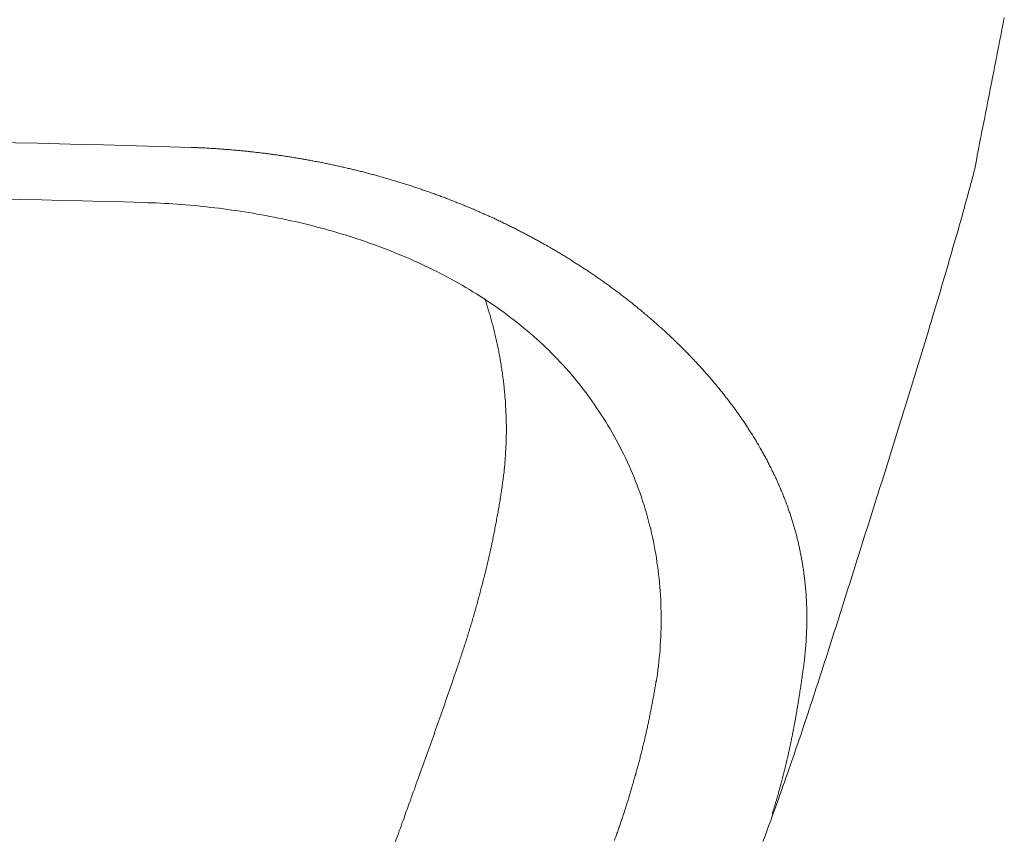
# Model space of a CAD drawing. Header units: millimetres. Extents: x -2274 to 12297, y -16157 to 26321.
# Tile 259 of 295: x -479.63 to -469.48, y -839.92 to -831.46. Entities that reach past the tile are written whole.
import ezdxf

# ---------------------------------------------------------------- set-up
doc = ezdxf.new("R2010")
doc.units = ezdxf.units.MM

msp = doc.modelspace()

# ---------------------------------------------------------------- linework, layer by layer
at = {"color": 253, "linetype": 'ByBlock', "lineweight": 13}
for points in [[(-477.863, -832.778, 0.007517), (-485.113, -832.669)], [(-469.816, -833.137, 0.024582), (-469.755, -832.858)], [(-478.352, -833.347, 0.00723), (-485.113, -833.249)]]:
    msp.add_lwpolyline(points, format="xyb", dxfattribs=at)
at = {"color": 253, "lineweight": 13}
for points in [[(-469.755, -832.858, 0), (-469.743, -832.796, 0), (-469.731, -832.735, 0), (-469.719, -832.673, 0), (-469.707, -832.611, 0), (-469.694, -832.549, 0), (-469.682, -832.488, 0), (-469.67, -832.426, 0), (-469.658, -832.364, 0), (-469.646, -832.303, 0), (-469.634, -832.241, 0), (-469.622, -832.179, 0), (-469.61, -832.117, 0), (-469.598, -832.056, 0), (-469.585, -831.994, 0), (-469.573, -831.932, 0), (-469.561, -831.871, 0), (-469.549, -831.809, 0), (-469.537, -831.747, 0), (-469.525, -831.685, 0), (-469.513, -831.624, 0), (-469.501, -831.562, 0), (-469.489, -831.5, 0), (-469.477, -831.439, 0)], [(-477.864, -832.778, 0), (-477.851, -832.778, 0), (-477.839, -832.779, 0), (-477.827, -832.779, 0), (-477.815, -832.78, 0), (-477.803, -832.78, 0), (-477.791, -832.781, 0), (-477.779, -832.781, 0), (-477.767, -832.782, 0), (-477.755, -832.782, 0), (-477.743, -832.783, 0), (-477.731, -832.784, 0), (-477.719, -832.784, 0), (-477.707, -832.785, 0), (-477.695, -832.786, 0), (-477.683, -832.786, 0), (-477.671, -832.787, 0), (-477.659, -832.788, 0), (-477.647, -832.788, 0), (-477.635, -832.789, 0), (-477.623, -832.79, 0), (-477.611, -832.791, 0), (-477.599, -832.792, 0), (-477.587, -832.792, 0), (-477.575, -832.793, 0), (-477.563, -832.794, 0), (-477.551, -832.795, 0), (-477.539, -832.796, 0), (-477.527, -832.797, 0), (-477.515, -832.798, 0), (-477.503, -832.799, 0), (-477.491, -832.8, 0), (-477.479, -832.8, 0), (-477.467, -832.801, 0), (-477.455, -832.802, 0), (-477.443, -832.803, 0), (-477.431, -832.805, 0), (-477.419, -832.806, 0), (-477.407, -832.807, 0), (-477.395, -832.808, 0), (-477.383, -832.809, 0), (-477.371, -832.81, 0), (-477.359, -832.811, 0), (-477.347, -832.812, 0), (-477.335, -832.813, 0), (-477.323, -832.815, 0), (-477.311, -832.816, 0), (-477.299, -832.817, 0), (-477.287, -832.818, 0), (-477.275, -832.82, 0), (-477.263, -832.821, 0), (-477.251, -832.822, 0), (-477.239, -832.823, 0), (-477.227, -832.825, 0), (-477.215, -832.826, 0), (-477.203, -832.827, 0), (-477.191, -832.829, 0), (-477.18, -832.83, 0), (-477.168, -832.832, 0), (-477.156, -832.833, 0), (-477.144, -832.834, 0), (-477.132, -832.836, 0), (-477.12, -832.837, 0), (-477.108, -832.839, 0), (-477.096, -832.84, 0), (-477.084, -832.842, 0), (-477.072, -832.843, 0), (-477.06, -832.845, 0), (-477.048, -832.847, 0), (-477.036, -832.848, 0), (-477.024, -832.85, 0), (-477.012, -832.851, 0), (-477, -832.853, 0), (-476.988, -832.855, 0), (-476.977, -832.856, 0), (-476.965, -832.858, 0), (-476.953, -832.86, 0), (-476.941, -832.862, 0), (-476.929, -832.863, 0), (-476.917, -832.865, 0), (-476.905, -832.867, 0), (-476.893, -832.869, 0), (-476.881, -832.871, 0), (-476.869, -832.872, 0), (-476.858, -832.874, 0), (-476.846, -832.876, 0), (-476.834, -832.878, 0), (-476.822, -832.88, 0), (-476.81, -832.882, 0), (-476.798, -832.884, 0), (-476.786, -832.886, 0), (-476.774, -832.888, 0), (-476.762, -832.89, 0), (-476.751, -832.892, 0), (-476.739, -832.894, 0), (-476.727, -832.896, 0), (-476.715, -832.898, 0), (-476.703, -832.9, 0), (-476.691, -832.902, 0), (-476.679, -832.904, 0), (-476.668, -832.906, 0), (-476.656, -832.908, 0), (-476.644, -832.91, 0), (-476.632, -832.913, 0), (-476.62, -832.915, 0), (-476.608, -832.917, 0), (-476.597, -832.919, 0), (-476.585, -832.922, 0), (-476.573, -832.924, 0), (-476.561, -832.926, 0), (-476.549, -832.928, 0), (-476.537, -832.931, 0), (-476.526, -832.933, 0), (-476.514, -832.935, 0), (-476.502, -832.938, 0), (-476.49, -832.94, 0), (-476.478, -832.943, 0), (-476.467, -832.945, 0), (-476.455, -832.947, 0), (-476.443, -832.95, 0), (-476.431, -832.952, 0), (-476.42, -832.955, 0), (-476.408, -832.957, 0), (-476.396, -832.96, 0), (-476.384, -832.962, 0), (-476.372, -832.965, 0), (-476.361, -832.967, 0), (-476.349, -832.97, 0), (-476.337, -832.973, 0), (-476.325, -832.975, 0), (-476.314, -832.978, 0), (-476.302, -832.981, 0), (-476.29, -832.983, 0), (-476.278, -832.986, 0), (-476.267, -832.989, 0), (-476.255, -832.991, 0), (-476.243, -832.994, 0), (-476.232, -832.997, 0), (-476.22, -833, 0), (-476.208, -833.002, 0), (-476.196, -833.005, 0), (-476.185, -833.008, 0), (-476.173, -833.011, 0), (-476.161, -833.014, 0), (-476.15, -833.017, 0), (-476.138, -833.02, 0), (-476.126, -833.023, 0), (-476.115, -833.025, 0), (-476.103, -833.028, 0), (-476.091, -833.031, 0), (-476.08, -833.034, 0), (-476.068, -833.037, 0), (-476.056, -833.04, 0), (-476.045, -833.043, 0), (-476.033, -833.047, 0), (-476.021, -833.05, 0), (-476.01, -833.053, 0), (-475.998, -833.056, 0), (-475.987, -833.059, 0), (-475.975, -833.062, 0), (-475.963, -833.065, 0), (-475.952, -833.068, 0), (-475.94, -833.072, 0), (-475.928, -833.075, 0), (-475.917, -833.078, 0), (-475.905, -833.081, 0), (-475.894, -833.085, 0), (-475.882, -833.088, 0), (-475.871, -833.091, 0), (-475.859, -833.094, 0), (-475.847, -833.098, 0), (-475.836, -833.101, 0), (-475.824, -833.105, 0), (-475.813, -833.108, 0), (-475.801, -833.111, 0), (-475.79, -833.115, 0), (-475.778, -833.118, 0), (-475.767, -833.122, 0), (-475.755, -833.125, 0), (-475.744, -833.129, 0), (-475.732, -833.132, 0), (-475.721, -833.136, 0), (-475.709, -833.139, 0), (-475.698, -833.143, 0), (-475.686, -833.146, 0), (-475.675, -833.15, 0), (-475.663, -833.154, 0), (-475.652, -833.157, 0), (-475.64, -833.161, 0), (-475.629, -833.164, 0), (-475.617, -833.168, 0), (-475.606, -833.172, 0), (-475.594, -833.176, 0), (-475.583, -833.179, 0), (-475.571, -833.183, 0), (-475.56, -833.187, 0), (-475.549, -833.191, 0), (-475.537, -833.194, 0), (-475.526, -833.198, 0), (-475.514, -833.202, 0), (-475.503, -833.206, 0), (-475.492, -833.21, 0), (-475.48, -833.214, 0), (-475.469, -833.218, 0), (-475.457, -833.222, 0), (-475.446, -833.225, 0), (-475.435, -833.229, 0), (-475.423, -833.233, 0), (-475.412, -833.237, 0), (-475.401, -833.241, 0), (-475.389, -833.245, 0), (-475.378, -833.25, 0), (-475.367, -833.254, 0), (-475.355, -833.258, 0), (-475.344, -833.262, 0), (-475.333, -833.266, 0), (-475.321, -833.27, 0), (-475.31, -833.274, 0), (-475.299, -833.278, 0), (-475.287, -833.283, 0), (-475.276, -833.287, 0), (-475.265, -833.291, 0), (-475.254, -833.295, 0), (-475.242, -833.299, 0), (-475.231, -833.304, 0), (-475.22, -833.308, 0), (-475.209, -833.312, 0), (-475.197, -833.317, 0), (-475.186, -833.321, 0), (-475.175, -833.325, 0), (-475.164, -833.33, 0), (-475.153, -833.334, 0), (-475.141, -833.339, 0), (-475.13, -833.343, 0), (-475.119, -833.348, 0), (-475.108, -833.352, 0), (-475.097, -833.356, 0), (-475.086, -833.361, 0), (-475.074, -833.365, 0), (-475.063, -833.37, 0), (-475.052, -833.375, 0), (-475.041, -833.379, 0), (-475.03, -833.384, 0), (-475.019, -833.388, 0), (-475.008, -833.393, 0), (-474.996, -833.398, 0), (-474.985, -833.402, 0), (-474.974, -833.407, 0), (-474.963, -833.412, 0), (-474.952, -833.416, 0), (-474.941, -833.421, 0), (-474.93, -833.426, 0), (-474.919, -833.431, 0), (-474.908, -833.435, 0), (-474.897, -833.44, 0), (-474.886, -833.445, 0), (-474.875, -833.45, 0), (-474.864, -833.455, 0), (-474.853, -833.46, 0), (-474.842, -833.465, 0), (-474.831, -833.469, 0), (-474.82, -833.474, 0), (-474.809, -833.479, 0), (-474.798, -833.484, 0), (-474.787, -833.489, 0), (-474.776, -833.494, 0), (-474.765, -833.499, 0), (-474.754, -833.504, 0), (-474.743, -833.509, 0), (-474.732, -833.514, 0), (-474.721, -833.519, 0), (-474.71, -833.525, 0), (-474.7, -833.53, 0), (-474.689, -833.535, 0), (-474.678, -833.54, 0), (-474.667, -833.545, 0), (-474.656, -833.55, 0), (-474.645, -833.556, 0), (-474.634, -833.561, 0), (-474.623, -833.566, 0), (-474.613, -833.571, 0), (-474.602, -833.577, 0), (-474.591, -833.582, 0), (-474.58, -833.587, 0), (-474.569, -833.593, 0), (-474.559, -833.598, 0), (-474.548, -833.603, 0), (-474.537, -833.609, 0), (-474.526, -833.614, 0), (-474.516, -833.619, 0), (-474.505, -833.625, 0), (-474.494, -833.63, 0), (-474.483, -833.636, 0), (-474.473, -833.641, 0), (-474.462, -833.647, 0), (-474.451, -833.652, 0), (-474.441, -833.658, 0), (-474.43, -833.663, 0), (-474.419, -833.669, 0), (-474.409, -833.675, 0), (-474.398, -833.68, 0), (-474.387, -833.686, 0), (-474.377, -833.691, 0), (-474.366, -833.697, 0), (-474.355, -833.703, 0), (-474.345, -833.709, 0), (-474.334, -833.714, 0), (-474.324, -833.72, 0), (-474.313, -833.726, 0), (-474.302, -833.732, 0), (-474.292, -833.737, 0), (-474.281, -833.743, 0), (-474.271, -833.749, 0), (-474.26, -833.755, 0), (-474.25, -833.761, 0), (-474.239, -833.766, 0), (-474.229, -833.772, 0), (-474.218, -833.778, 0), (-474.208, -833.784, 0), (-474.197, -833.79, 0), (-474.187, -833.796, 0), (-474.176, -833.802, 0), (-474.166, -833.808, 0), (-474.156, -833.814, 0), (-474.145, -833.82, 0), (-474.135, -833.826, 0), (-474.124, -833.832, 0), (-474.114, -833.838, 0), (-474.104, -833.844, 0), (-474.093, -833.851, 0), (-474.083, -833.857, 0), (-474.073, -833.863, 0), (-474.062, -833.869, 0), (-474.052, -833.875, 0), (-474.042, -833.881, 0), (-474.031, -833.888, 0), (-474.021, -833.894, 0), (-474.011, -833.9, 0), (-474, -833.906, 0), (-473.99, -833.913, 0), (-473.98, -833.919, 0), (-473.97, -833.925, 0), (-473.959, -833.932, 0), (-473.949, -833.938, 0), (-473.939, -833.944, 0), (-473.929, -833.951, 0), (-473.919, -833.957, 0), (-473.909, -833.964, 0), (-473.898, -833.97, 0), (-473.888, -833.977, 0), (-473.878, -833.983, 0), (-473.868, -833.99, 0), (-473.858, -833.996, 0), (-473.848, -834.003, 0), (-473.838, -834.009, 0), (-473.828, -834.016, 0), (-473.818, -834.022, 0), (-473.807, -834.029, 0), (-473.797, -834.036, 0), (-473.787, -834.042, 0), (-473.777, -834.049, 0), (-473.767, -834.056, 0), (-473.757, -834.062, 0), (-473.747, -834.069, 0), (-473.737, -834.076, 0), (-473.727, -834.083, 0), (-473.717, -834.089, 0), (-473.708, -834.096, 0), (-473.698, -834.103, 0), (-473.688, -834.11, 0), (-473.678, -834.117, 0), (-473.668, -834.123, 0), (-473.658, -834.13, 0), (-473.648, -834.137, 0), (-473.638, -834.144, 0), (-473.628, -834.151, 0), (-473.619, -834.158, 0), (-473.609, -834.165, 0), (-473.599, -834.172, 0), (-473.589, -834.179, 0), (-473.579, -834.186, 0), (-473.57, -834.193, 0), (-473.56, -834.2, 0), (-473.55, -834.207, 0), (-473.54, -834.214, 0), (-473.531, -834.221, 0), (-473.521, -834.228, 0), (-473.511, -834.236, 0), (-473.502, -834.243, 0), (-473.492, -834.25, 0), (-473.482, -834.257, 0), (-473.473, -834.264, 0), (-473.463, -834.271, 0), (-473.453, -834.279, 0), (-473.444, -834.286, 0), (-473.434, -834.293, 0), (-473.425, -834.301, 0), (-473.415, -834.308, 0), (-473.406, -834.315, 0), (-473.396, -834.323, 0), (-473.386, -834.33, 0), (-473.377, -834.337, 0), (-473.367, -834.345, 0), (-473.358, -834.352, 0), (-473.349, -834.36, 0), (-473.339, -834.367, 0), (-473.33, -834.374, 0), (-473.32, -834.382, 0), (-473.311, -834.389, 0), (-473.301, -834.397, 0), (-473.292, -834.404, 0), (-473.283, -834.412, 0), (-473.273, -834.42, 0), (-473.264, -834.427, 0), (-473.255, -834.435, 0), (-473.245, -834.442, 0), (-473.236, -834.45, 0), (-473.227, -834.458, 0), (-473.217, -834.465, 0), (-473.208, -834.473, 0), (-473.199, -834.481, 0), (-473.19, -834.489, 0), (-473.18, -834.496, 0), (-473.171, -834.504, 0), (-473.162, -834.512, 0), (-473.153, -834.52, 0), (-473.144, -834.527, 0), (-473.135, -834.535, 0), (-473.125, -834.543, 0), (-473.116, -834.551, 0), (-473.107, -834.559, 0), (-473.098, -834.567, 0), (-473.089, -834.575, 0), (-473.08, -834.583, 0), (-473.071, -834.591, 0), (-473.062, -834.599, 0), (-473.053, -834.607, 0), (-473.044, -834.615, 0), (-473.035, -834.623, 0), (-473.026, -834.631, 0), (-473.017, -834.639, 0), (-473.008, -834.647, 0), (-472.999, -834.655, 0), (-472.99, -834.663, 0), (-472.981, -834.671, 0), (-472.973, -834.679, 0), (-472.964, -834.687, 0), (-472.955, -834.696, 0), (-472.946, -834.704, 0), (-472.937, -834.712, 0), (-472.928, -834.72, 0), (-472.92, -834.728, 0), (-472.911, -834.737, 0), (-472.902, -834.745, 0), (-472.893, -834.753, 0), (-472.885, -834.762, 0), (-472.876, -834.77, 0), (-472.867, -834.778, 0), (-472.859, -834.787, 0), (-472.85, -834.795, 0), (-472.842, -834.803, 0), (-472.833, -834.812, 0), (-472.824, -834.82, 0), (-472.816, -834.829, 0), (-472.807, -834.837, 0), (-472.799, -834.846, 0), (-472.79, -834.854, 0), (-472.782, -834.863, 0), (-472.773, -834.871, 0), (-472.765, -834.88, 0), (-472.756, -834.888, 0), (-472.748, -834.897, 0), (-472.739, -834.906, 0), (-472.731, -834.914, 0), (-472.723, -834.923, 0), (-472.714, -834.932, 0), (-472.706, -834.94, 0), (-472.698, -834.949, 0), (-472.689, -834.958, 0), (-472.681, -834.966, 0), (-472.673, -834.975, 0), (-472.665, -834.984, 0), (-472.656, -834.993, 0), (-472.648, -835.001, 0), (-472.64, -835.01, 0), (-472.632, -835.019, 0), (-472.624, -835.028, 0), (-472.615, -835.037, 0), (-472.607, -835.046, 0), (-472.599, -835.055, 0), (-472.591, -835.064, 0), (-472.583, -835.073, 0), (-472.575, -835.082, 0), (-472.567, -835.091, 0), (-472.559, -835.1, 0), (-472.551, -835.109, 0), (-472.543, -835.118, 0), (-472.535, -835.127, 0), (-472.527, -835.136, 0), (-472.519, -835.145, 0), (-472.511, -835.154, 0), (-472.504, -835.163, 0), (-472.496, -835.172, 0), (-472.488, -835.181, 0), (-472.48, -835.191, 0), (-472.472, -835.2, 0), (-472.465, -835.209, 0), (-472.457, -835.218, 0), (-472.449, -835.227, 0), (-472.442, -835.237, 0), (-472.434, -835.246, 0), (-472.426, -835.255, 0), (-472.419, -835.265, 0), (-472.411, -835.274, 0), (-472.403, -835.283, 0), (-472.396, -835.293, 0), (-472.388, -835.302, 0), (-472.381, -835.312, 0), (-472.373, -835.321, 0), (-472.366, -835.33, 0), (-472.359, -835.34, 0), (-472.351, -835.349, 0), (-472.344, -835.359, 0), (-472.336, -835.368, 0), (-472.329, -835.378, 0), (-472.322, -835.387, 0), (-472.314, -835.397, 0), (-472.307, -835.407, 0), (-472.3, -835.416, 0), (-472.293, -835.426, 0), (-472.285, -835.435, 0), (-472.278, -835.445, 0), (-472.271, -835.455, 0), (-472.264, -835.465, 0), (-472.257, -835.474, 0), (-472.25, -835.484, 0), (-472.243, -835.494, 0), (-472.236, -835.503, 0), (-472.229, -835.513, 0), (-472.222, -835.523, 0), (-472.215, -835.533, 0), (-472.208, -835.543, 0), (-472.201, -835.553, 0), (-472.194, -835.562, 0), (-472.187, -835.572, 0), (-472.18, -835.582, 0), (-472.174, -835.592, 0), (-472.167, -835.602, 0), (-472.16, -835.612, 0), (-472.153, -835.622, 0), (-472.147, -835.632, 0), (-472.14, -835.642, 0), (-472.133, -835.652, 0), (-472.127, -835.662, 0), (-472.12, -835.672, 0), (-472.114, -835.682, 0), (-472.107, -835.692, 0), (-472.1, -835.703, 0), (-472.094, -835.713, 0), (-472.088, -835.723, 0), (-472.081, -835.733, 0), (-472.075, -835.743, 0), (-472.068, -835.754, 0), (-472.062, -835.764, 0), (-472.056, -835.774, 0), (-472.049, -835.784, 0), (-472.043, -835.795, 0), (-472.037, -835.805, 0), (-472.031, -835.815, 0), (-472.025, -835.826, 0), (-472.018, -835.836, 0), (-472.012, -835.846, 0), (-472.006, -835.857, 0), (-472, -835.867, 0), (-471.994, -835.878, 0), (-471.988, -835.888, 0), (-471.982, -835.899, 0), (-471.976, -835.909, 0), (-471.97, -835.92, 0), (-471.964, -835.93, 0), (-471.959, -835.941, 0), (-471.953, -835.951, 0), (-471.947, -835.962, 0), (-471.941, -835.972, 0), (-471.936, -835.983, 0), (-471.93, -835.994, 0), (-471.924, -836.004, 0), (-471.919, -836.015, 0), (-471.913, -836.026, 0), (-471.908, -836.036, 0), (-471.902, -836.047, 0), (-471.897, -836.058, 0), (-471.891, -836.068, 0), (-471.886, -836.079, 0), (-471.88, -836.09, 0), (-471.875, -836.101, 0), (-471.87, -836.112, 0), (-471.864, -836.122, 0), (-471.859, -836.133, 0), (-471.854, -836.144, 0), (-471.849, -836.155, 0), (-471.844, -836.166, 0), (-471.838, -836.177, 0), (-471.833, -836.188, 0), (-471.828, -836.199, 0), (-471.823, -836.21, 0), (-471.818, -836.221, 0), (-471.813, -836.232, 0), (-471.809, -836.243, 0), (-471.804, -836.254, 0), (-471.799, -836.265, 0), (-471.794, -836.276, 0), (-471.789, -836.287, 0), (-471.785, -836.298, 0), (-471.78, -836.309, 0), (-471.775, -836.32, 0), (-471.771, -836.331, 0), (-471.766, -836.342, 0), (-471.762, -836.353, 0), (-471.757, -836.365, 0), (-471.753, -836.376, 0), (-471.748, -836.387, 0), (-471.744, -836.398, 0), (-471.739, -836.409, 0), (-471.735, -836.421, 0), (-471.731, -836.432, 0), (-471.727, -836.443, 0), (-471.722, -836.454, 0), (-471.718, -836.466, 0), (-471.714, -836.477, 0), (-471.71, -836.488, 0), (-471.706, -836.5, 0), (-471.702, -836.511, 0), (-471.698, -836.522, 0), (-471.694, -836.534, 0), (-471.69, -836.545, 0), (-471.687, -836.557, 0), (-471.683, -836.568, 0), (-471.679, -836.579, 0), (-471.675, -836.591, 0), (-471.672, -836.602, 0), (-471.668, -836.614, 0), (-471.664, -836.625, 0), (-471.661, -836.637, 0), (-471.657, -836.648, 0), (-471.654, -836.66, 0), (-471.65, -836.671, 0), (-471.647, -836.683, 0), (-471.644, -836.694, 0), (-471.64, -836.706, 0), (-471.637, -836.718, 0), (-471.634, -836.729, 0), (-471.631, -836.741, 0), (-471.628, -836.752, 0), (-471.624, -836.764, 0), (-471.621, -836.776, 0), (-471.618, -836.787, 0), (-471.615, -836.799, 0), (-471.612, -836.811, 0), (-471.61, -836.822, 0), (-471.607, -836.834, 0), (-471.604, -836.846, 0), (-471.601, -836.858, 0), (-471.598, -836.869, 0), (-471.596, -836.881, 0), (-471.593, -836.893, 0), (-471.59, -836.905, 0), (-471.588, -836.916, 0), (-471.585, -836.928, 0), (-471.583, -836.94, 0), (-471.581, -836.952, 0), (-471.578, -836.964, 0), (-471.576, -836.975, 0), (-471.574, -836.987, 0), (-471.571, -836.999, 0), (-471.569, -837.011, 0), (-471.567, -837.023, 0), (-471.565, -837.035, 0), (-471.563, -837.046, 0), (-471.561, -837.058, 0), (-471.559, -837.07, 0), (-471.557, -837.082, 0), (-471.555, -837.094, 0), (-471.553, -837.106, 0), (-471.551, -837.118, 0), (-471.549, -837.13, 0), (-471.548, -837.142, 0), (-471.546, -837.154, 0), (-471.544, -837.165, 0), (-471.543, -837.177, 0), (-471.541, -837.189, 0), (-471.54, -837.201, 0), (-471.538, -837.213, 0), (-471.537, -837.225, 0), (-471.535, -837.237, 0), (-471.534, -837.249, 0), (-471.533, -837.261, 0), (-471.531, -837.273, 0), (-471.53, -837.285, 0), (-471.529, -837.297, 0), (-471.528, -837.309, 0), (-471.527, -837.321, 0), (-471.526, -837.333, 0), (-471.525, -837.345, 0), (-471.524, -837.357, 0), (-471.523, -837.369, 0), (-471.522, -837.381, 0), (-471.521, -837.393, 0), (-471.52, -837.405, 0), (-471.52, -837.417, 0), (-471.519, -837.429, 0), (-471.518, -837.441, 0), (-471.518, -837.453, 0), (-471.517, -837.465, 0), (-471.517, -837.477, 0), (-471.516, -837.489, 0), (-471.516, -837.501, 0), (-471.515, -837.513, 0), (-471.515, -837.525, 0), (-471.514, -837.537, 0), (-471.514, -837.549, 0), (-471.514, -837.562, 0), (-471.514, -837.574, 0), (-471.514, -837.586, 0), (-471.513, -837.598, 0), (-471.513, -837.61, 0), (-471.513, -837.622, 0), (-471.513, -837.634, 0), (-471.513, -837.646, 0), (-471.513, -837.658, 0), (-471.514, -837.67, 0), (-471.514, -837.682, 0), (-471.514, -837.694, 0), (-471.514, -837.706, 0), (-471.514, -837.718, 0), (-471.515, -837.73, 0), (-471.515, -837.742, 0), (-471.516, -837.754, 0), (-471.516, -837.766, 0), (-471.516, -837.778, 0), (-471.517, -837.79, 0), (-471.518, -837.802, 0), (-471.518, -837.814, 0), (-471.519, -837.826, 0), (-471.519, -837.838, 0), (-471.52, -837.85, 0), (-471.521, -837.862, 0), (-471.522, -837.874, 0), (-471.522, -837.886, 0), (-471.523, -837.898, 0), (-471.524, -837.911, 0), (-471.525, -837.923, 0), (-471.526, -837.935, 0), (-471.527, -837.947, 0), (-471.528, -837.959, 0), (-471.529, -837.97, 0), (-471.53, -837.982, 0), (-471.531, -837.994, 0), (-471.533, -838.006, 0), (-471.534, -838.018, 0), (-471.535, -838.03, 0), (-471.536, -838.042, 0), (-471.538, -838.054, 0), (-471.539, -838.066, 0), (-471.541, -838.078, 0), (-471.542, -838.09, 0), (-471.543, -838.102, 0), (-471.545, -838.114, 0)], [(-471.967, -839.936, 0), (-471.95, -839.892, 0), (-471.934, -839.848, 0), (-471.918, -839.805, 0), (-471.902, -839.761, 0), (-471.886, -839.717, 0), (-471.87, -839.673, 0), (-471.854, -839.63, 0), (-471.838, -839.586, 0), (-471.822, -839.542, 0), (-471.807, -839.498, 0), (-471.791, -839.454, 0), (-471.775, -839.41, 0), (-471.76, -839.366, 0), (-471.744, -839.322, 0), (-471.729, -839.279, 0), (-471.713, -839.235, 0), (-471.698, -839.191, 0), (-471.683, -839.146, 0), (-471.668, -839.102, 0), (-471.652, -839.058, 0), (-471.637, -839.014, 0), (-471.622, -838.97, 0), (-471.607, -838.926, 0), (-471.592, -838.882, 0), (-471.577, -838.838, 0), (-471.563, -838.794, 0), (-471.548, -838.749, 0), (-471.533, -838.705, 0), (-471.518, -838.661, 0), (-471.503, -838.617, 0), (-471.489, -838.573, 0), (-471.474, -838.528, 0), (-471.46, -838.484, 0), (-471.445, -838.44, 0), (-471.43, -838.395, 0), (-471.416, -838.351, 0), (-471.401, -838.307, 0), (-471.387, -838.262, 0), (-471.373, -838.218, 0), (-471.358, -838.174, 0), (-471.344, -838.129, 0), (-471.33, -838.085, 0), (-471.315, -838.041, 0), (-471.301, -837.996, 0), (-471.287, -837.952, 0), (-471.272, -837.907, 0), (-471.258, -837.863, 0), (-471.244, -837.819, 0), (-471.23, -837.774, 0), (-471.216, -837.73, 0), (-471.202, -837.685, 0), (-471.188, -837.641, 0), (-471.173, -837.596, 0), (-471.159, -837.552, 0), (-471.145, -837.508, 0), (-471.131, -837.463, 0), (-471.117, -837.419, 0), (-471.103, -837.374, 0), (-471.089, -837.33, 0), (-471.075, -837.285, 0), (-471.061, -837.241, 0), (-471.047, -837.196, 0), (-471.033, -837.152, 0), (-471.019, -837.107, 0), (-471.005, -837.063, 0), (-470.991, -837.018, 0), (-470.977, -836.974, 0), (-470.963, -836.93, 0), (-470.949, -836.885, 0), (-470.935, -836.841, 0), (-470.921, -836.796, 0), (-470.907, -836.752, 0), (-470.892, -836.707, 0), (-470.878, -836.663, 0), (-470.864, -836.618, 0), (-470.85, -836.574, 0), (-470.836, -836.529, 0), (-470.822, -836.485, 0), (-470.808, -836.44, 0), (-470.794, -836.396, 0), (-470.78, -836.352, 0), (-470.766, -836.307, 0), (-470.752, -836.263, 0), (-470.738, -836.218, 0), (-470.724, -836.174, 0), (-470.71, -836.129, 0), (-470.696, -836.085, 0), (-470.682, -836.04, 0), (-470.668, -835.996, 0), (-470.654, -835.951, 0), (-470.64, -835.907, 0), (-470.626, -835.862, 0), (-470.613, -835.818, 0), (-470.599, -835.773, 0), (-470.585, -835.729, 0), (-470.571, -835.684, 0), (-470.557, -835.64, 0), (-470.543, -835.595, 0), (-470.529, -835.551, 0), (-470.515, -835.506, 0), (-470.502, -835.462, 0), (-470.488, -835.417, 0), (-470.474, -835.373, 0), (-470.46, -835.328, 0), (-470.446, -835.284, 0), (-470.433, -835.239, 0), (-470.419, -835.195, 0), (-470.405, -835.15, 0), (-470.392, -835.106, 0), (-470.378, -835.061, 0), (-470.364, -835.016, 0), (-470.351, -834.972, 0), (-470.337, -834.927, 0), (-470.324, -834.883, 0), (-470.31, -834.838, 0), (-470.296, -834.794, 0), (-470.283, -834.749, 0), (-470.269, -834.704, 0), (-470.256, -834.66, 0), (-470.243, -834.615, 0), (-470.229, -834.57, 0), (-470.216, -834.526, 0), (-470.202, -834.481, 0), (-470.189, -834.437, 0), (-470.176, -834.392, 0), (-470.163, -834.347, 0), (-470.149, -834.302, 0), (-470.136, -834.258, 0), (-470.123, -834.213, 0), (-470.11, -834.168, 0), (-470.097, -834.124, 0), (-470.084, -834.079, 0), (-470.07, -834.034, 0), (-470.057, -833.99, 0), (-470.044, -833.945, 0), (-470.032, -833.9, 0), (-470.019, -833.855, 0), (-470.006, -833.81, 0), (-469.993, -833.766, 0), (-469.98, -833.721, 0), (-469.967, -833.676, 0), (-469.954, -833.631, 0), (-469.942, -833.586, 0), (-469.929, -833.542, 0), (-469.916, -833.497, 0), (-469.904, -833.452, 0), (-469.891, -833.407, 0), (-469.879, -833.362, 0), (-469.866, -833.317, 0), (-469.854, -833.272, 0), (-469.842, -833.227, 0), (-469.829, -833.182, 0), (-469.817, -833.137, 0)], [(-473.068, -838.293, 0), (-473.061, -838.251, 0), (-473.055, -838.209, 0), (-473.049, -838.167, 0), (-473.044, -838.124, 0), (-473.039, -838.082, 0), (-473.035, -838.039, 0), (-473.031, -837.997, 0), (-473.028, -837.954, 0), (-473.025, -837.911, 0), (-473.022, -837.868, 0), (-473.02, -837.825, 0), (-473.018, -837.782, 0), (-473.017, -837.739, 0), (-473.016, -837.696, 0), (-473.016, -837.653, 0), (-473.016, -837.61, 0), (-473.017, -837.567, 0), (-473.018, -837.524, 0), (-473.019, -837.481, 0), (-473.021, -837.438, 0), (-473.023, -837.395, 0), (-473.026, -837.352, 0), (-473.029, -837.309, 0), (-473.033, -837.267, 0), (-473.037, -837.224, 0), (-473.042, -837.181, 0), (-473.047, -837.138, 0), (-473.053, -837.095, 0), (-473.059, -837.053, 0), (-473.065, -837.01, 0), (-473.072, -836.968, 0), (-473.08, -836.925, 0), (-473.088, -836.883, 0), (-473.096, -836.841, 0), (-473.105, -836.798, 0), (-473.114, -836.756, 0), (-473.124, -836.714, 0), (-473.135, -836.673, 0), (-473.145, -836.631, 0), (-473.157, -836.589, 0), (-473.168, -836.548, 0), (-473.181, -836.507, 0), (-473.193, -836.466, 0), (-473.207, -836.425, 0), (-473.22, -836.384, 0), (-473.234, -836.343, 0), (-473.249, -836.303, 0), (-473.264, -836.262, 0), (-473.28, -836.222, 0), (-473.296, -836.182, 0), (-473.312, -836.142, 0), (-473.329, -836.103, 0), (-473.346, -836.063, 0), (-473.364, -836.024, 0), (-473.382, -835.985, 0), (-473.401, -835.946, 0), (-473.42, -835.908, 0), (-473.44, -835.869, 0), (-473.459, -835.831, 0), (-473.48, -835.793, 0), (-473.501, -835.755, 0), (-473.522, -835.718, 0), (-473.543, -835.681, 0), (-473.565, -835.644, 0), (-473.588, -835.607, 0), (-473.611, -835.57, 0), (-473.634, -835.534, 0), (-473.658, -835.498, 0), (-473.682, -835.462, 0), (-473.706, -835.427, 0), (-473.731, -835.392, 0), (-473.756, -835.357, 0), (-473.781, -835.322, 0), (-473.807, -835.288, 0), (-473.834, -835.254, 0), (-473.86, -835.22, 0), (-473.887, -835.187, 0), (-473.915, -835.154, 0), (-473.942, -835.121, 0), (-473.97, -835.088, 0), (-473.999, -835.056, 0), (-474.028, -835.024, 0), (-474.057, -834.993, 0), (-474.086, -834.962, 0), (-474.116, -834.931, 0), (-474.146, -834.9, 0), (-474.176, -834.87, 0), (-474.207, -834.84, 0), (-474.238, -834.811, 0), (-474.269, -834.782, 0), (-474.301, -834.753, 0), (-474.333, -834.724, 0), (-474.365, -834.696, 0), (-474.398, -834.668, 0), (-474.431, -834.641, 0), (-474.464, -834.613, 0), (-474.498, -834.586, 0), (-474.531, -834.56, 0), (-474.565, -834.534, 0), (-474.6, -834.508, 0), (-474.634, -834.482, 0), (-474.669, -834.457, 0), (-474.704, -834.432, 0), (-474.739, -834.407, 0), (-474.775, -834.383, 0), (-474.811, -834.359, 0), (-474.847, -834.335, 0), (-474.883, -834.312, 0), (-474.92, -834.289, 0), (-474.957, -834.266, 0), (-474.994, -834.243, 0), (-475.031, -834.221, 0), (-475.068, -834.199, 0), (-475.106, -834.178, 0), (-475.144, -834.157, 0), (-475.182, -834.136, 0), (-475.22, -834.115, 0), (-475.259, -834.095, 0), (-475.298, -834.075, 0), (-475.337, -834.055, 0), (-475.376, -834.036, 0), (-475.415, -834.016, 0), (-475.455, -833.998, 0), (-475.494, -833.979, 0), (-475.534, -833.961, 0), (-475.574, -833.943, 0), (-475.614, -833.925, 0), (-475.655, -833.908, 0), (-475.695, -833.891, 0), (-475.736, -833.874, 0), (-475.777, -833.857, 0), (-475.818, -833.841, 0), (-475.859, -833.825, 0), (-475.9, -833.809, 0), (-475.941, -833.794, 0), (-475.983, -833.779, 0), (-476.024, -833.764, 0), (-476.066, -833.749, 0), (-476.108, -833.735, 0), (-476.15, -833.721, 0), (-476.192, -833.707, 0), (-476.234, -833.694, 0), (-476.277, -833.681, 0), (-476.319, -833.668, 0), (-476.362, -833.655, 0), (-476.404, -833.643, 0), (-476.447, -833.631, 0), (-476.49, -833.619, 0), (-476.533, -833.607, 0), (-476.576, -833.596, 0), (-476.619, -833.585, 0), (-476.662, -833.574, 0), (-476.705, -833.564, 0), (-476.748, -833.553, 0), (-476.791, -833.543, 0), (-476.835, -833.534, 0), (-476.878, -833.524, 0), (-476.921, -833.515, 0), (-476.965, -833.506, 0), (-477.008, -833.497, 0), (-477.052, -833.489, 0), (-477.095, -833.48, 0), (-477.139, -833.472, 0), (-477.182, -833.465, 0), (-477.226, -833.457, 0), (-477.27, -833.45, 0), (-477.313, -833.443, 0), (-477.357, -833.436, 0), (-477.401, -833.43, 0), (-477.444, -833.424, 0), (-477.488, -833.418, 0), (-477.531, -833.412, 0), (-477.575, -833.406, 0), (-477.619, -833.401, 0), (-477.662, -833.396, 0), (-477.706, -833.391, 0), (-477.749, -833.386, 0), (-477.793, -833.382, 0), (-477.836, -833.378, 0), (-477.879, -833.374, 0), (-477.923, -833.37, 0), (-477.966, -833.367, 0), (-478.009, -833.364, 0), (-478.052, -833.361, 0), (-478.096, -833.358, 0), (-478.139, -833.355, 0), (-478.182, -833.353, 0), (-478.225, -833.351, 0), (-478.267, -833.349, 0), (-478.31, -833.348, 0), (-478.353, -833.346, 0)], [(-474.653, -836.249, 0), (-474.651, -836.234, 0), (-474.649, -836.219, 0), (-474.647, -836.204, 0), (-474.645, -836.189, 0), (-474.643, -836.174, 0), (-474.641, -836.159, 0), (-474.639, -836.144, 0), (-474.637, -836.129, 0), (-474.636, -836.114, 0), (-474.634, -836.098, 0), (-474.633, -836.083, 0), (-474.631, -836.068, 0), (-474.63, -836.053, 0), (-474.628, -836.038, 0), (-474.627, -836.023, 0), (-474.626, -836.008, 0), (-474.625, -835.992, 0), (-474.624, -835.977, 0), (-474.623, -835.962, 0), (-474.622, -835.947, 0), (-474.621, -835.932, 0), (-474.62, -835.916, 0), (-474.619, -835.901, 0), (-474.618, -835.886, 0), (-474.617, -835.871, 0), (-474.617, -835.855, 0), (-474.616, -835.84, 0), (-474.616, -835.825, 0), (-474.615, -835.81, 0), (-474.615, -835.794, 0), (-474.614, -835.779, 0), (-474.614, -835.764, 0), (-474.614, -835.749, 0), (-474.613, -835.733, 0), (-474.613, -835.718, 0), (-474.613, -835.703, 0), (-474.613, -835.687, 0), (-474.613, -835.672, 0), (-474.613, -835.657, 0), (-474.613, -835.641, 0), (-474.614, -835.626, 0), (-474.614, -835.611, 0), (-474.614, -835.596, 0), (-474.615, -835.58, 0), (-474.615, -835.565, 0), (-474.616, -835.55, 0), (-474.616, -835.534, 0), (-474.617, -835.519, 0), (-474.617, -835.504, 0), (-474.618, -835.488, 0), (-474.619, -835.473, 0), (-474.62, -835.458, 0), (-474.62, -835.442, 0), (-474.621, -835.427, 0), (-474.622, -835.412, 0), (-474.623, -835.396, 0), (-474.625, -835.381, 0), (-474.626, -835.366, 0), (-474.627, -835.351, 0), (-474.628, -835.335, 0), (-474.629, -835.32, 0), (-474.631, -835.305, 0), (-474.632, -835.289, 0), (-474.634, -835.274, 0), (-474.635, -835.259, 0), (-474.637, -835.244, 0), (-474.639, -835.228, 0), (-474.64, -835.213, 0), (-474.642, -835.198, 0), (-474.644, -835.183, 0), (-474.646, -835.167, 0), (-474.648, -835.152, 0), (-474.65, -835.137, 0), (-474.652, -835.122, 0), (-474.654, -835.107, 0), (-474.656, -835.091, 0), (-474.658, -835.076, 0), (-474.66, -835.061, 0), (-474.663, -835.046, 0), (-474.665, -835.031, 0), (-474.667, -835.016, 0), (-474.67, -835, 0), (-474.672, -834.985, 0), (-474.675, -834.97, 0), (-474.678, -834.955, 0), (-474.68, -834.94, 0), (-474.683, -834.925, 0), (-474.686, -834.91, 0), (-474.689, -834.895, 0), (-474.692, -834.88, 0), (-474.695, -834.865, 0), (-474.698, -834.85, 0), (-474.701, -834.835, 0), (-474.704, -834.82, 0), (-474.707, -834.805, 0), (-474.71, -834.79, 0), (-474.713, -834.775, 0), (-474.717, -834.76, 0), (-474.72, -834.745, 0), (-474.724, -834.73, 0), (-474.727, -834.715, 0), (-474.731, -834.7, 0), (-474.734, -834.686, 0), (-474.738, -834.671, 0), (-474.741, -834.656, 0), (-474.745, -834.641, 0), (-474.749, -834.626, 0), (-474.753, -834.612, 0), (-474.757, -834.597, 0), (-474.761, -834.582, 0), (-474.765, -834.567, 0), (-474.769, -834.553, 0), (-474.773, -834.538, 0), (-474.777, -834.524, 0), (-474.781, -834.509, 0), (-474.786, -834.494, 0), (-474.79, -834.48, 0), (-474.794, -834.465, 0), (-474.799, -834.451, 0), (-474.803, -834.436, 0), (-474.808, -834.422, 0), (-474.812, -834.407, 0), (-474.817, -834.393, 0), (-474.822, -834.378, 0), (-474.826, -834.364, 0), (-474.831, -834.35, 0), (-474.836, -834.335, 0)], [(-475.121, -838.145, 0), (-475.116, -838.131, 0), (-475.111, -838.116, 0), (-475.106, -838.102, 0), (-475.101, -838.087, 0), (-475.096, -838.073, 0), (-475.091, -838.058, 0), (-475.087, -838.043, 0), (-475.082, -838.029, 0), (-475.077, -838.014, 0), (-475.072, -838, 0), (-475.067, -837.985, 0), (-475.062, -837.97, 0), (-475.058, -837.956, 0), (-475.053, -837.941, 0), (-475.048, -837.926, 0), (-475.043, -837.912, 0), (-475.039, -837.897, 0), (-475.034, -837.882, 0), (-475.029, -837.868, 0), (-475.025, -837.853, 0), (-475.02, -837.838, 0), (-475.015, -837.824, 0), (-475.011, -837.809, 0), (-475.006, -837.794, 0), (-475.002, -837.78, 0), (-474.997, -837.765, 0), (-474.993, -837.75, 0), (-474.988, -837.735, 0), (-474.984, -837.721, 0), (-474.979, -837.706, 0), (-474.975, -837.691, 0), (-474.97, -837.676, 0), (-474.966, -837.662, 0), (-474.962, -837.647, 0), (-474.957, -837.632, 0), (-474.953, -837.617, 0), (-474.949, -837.602, 0), (-474.944, -837.588, 0), (-474.94, -837.573, 0), (-474.936, -837.558, 0), (-474.932, -837.543, 0), (-474.927, -837.528, 0), (-474.923, -837.513, 0), (-474.919, -837.499, 0), (-474.915, -837.484, 0), (-474.911, -837.469, 0), (-474.907, -837.454, 0), (-474.903, -837.439, 0), (-474.899, -837.424, 0), (-474.895, -837.409, 0), (-474.891, -837.395, 0), (-474.887, -837.38, 0), (-474.883, -837.365, 0), (-474.879, -837.35, 0), (-474.875, -837.335, 0), (-474.871, -837.32, 0), (-474.867, -837.305, 0), (-474.863, -837.29, 0), (-474.859, -837.275, 0), (-474.855, -837.26, 0), (-474.852, -837.245, 0), (-474.848, -837.23, 0), (-474.844, -837.215, 0), (-474.84, -837.201, 0), (-474.837, -837.186, 0), (-474.833, -837.171, 0), (-474.829, -837.156, 0), (-474.826, -837.141, 0), (-474.822, -837.126, 0), (-474.818, -837.111, 0), (-474.815, -837.096, 0), (-474.811, -837.081, 0), (-474.808, -837.066, 0), (-474.804, -837.051, 0), (-474.801, -837.036, 0), (-474.797, -837.021, 0), (-474.794, -837.006, 0), (-474.79, -836.991, 0), (-474.787, -836.976, 0), (-474.784, -836.961, 0), (-474.78, -836.945, 0), (-474.777, -836.93, 0), (-474.774, -836.915, 0), (-474.77, -836.9, 0), (-474.767, -836.885, 0), (-474.764, -836.87, 0), (-474.761, -836.855, 0), (-474.757, -836.84, 0), (-474.754, -836.825, 0), (-474.751, -836.81, 0), (-474.748, -836.795, 0), (-474.745, -836.78, 0), (-474.742, -836.765, 0), (-474.739, -836.75, 0), (-474.736, -836.734, 0), (-474.733, -836.719, 0), (-474.73, -836.704, 0), (-474.727, -836.689, 0), (-474.724, -836.674, 0), (-474.721, -836.659, 0), (-474.718, -836.644, 0), (-474.715, -836.629, 0), (-474.713, -836.613, 0), (-474.71, -836.598, 0), (-474.707, -836.583, 0), (-474.704, -836.568, 0), (-474.702, -836.553, 0), (-474.699, -836.538, 0), (-474.696, -836.523, 0), (-474.694, -836.507, 0), (-474.691, -836.492, 0), (-474.688, -836.477, 0), (-474.686, -836.462, 0), (-474.683, -836.447, 0), (-474.681, -836.431, 0), (-474.678, -836.416, 0), (-474.676, -836.401, 0), (-474.673, -836.386, 0), (-474.671, -836.371, 0), (-474.669, -836.355, 0), (-474.666, -836.34, 0), (-474.664, -836.325, 0), (-474.662, -836.31, 0), (-474.659, -836.295, 0), (-474.657, -836.279, 0), (-474.655, -836.264, 0), (-474.653, -836.249, 0)], [(-475.758, -839.938, 0), (-475.748, -839.91, 0), (-475.737, -839.881, 0), (-475.727, -839.853, 0), (-475.717, -839.824, 0), (-475.706, -839.796, 0), (-475.696, -839.768, 0), (-475.686, -839.739, 0), (-475.675, -839.711, 0), (-475.665, -839.683, 0), (-475.655, -839.654, 0), (-475.645, -839.626, 0), (-475.634, -839.597, 0), (-475.624, -839.569, 0), (-475.614, -839.541, 0), (-475.603, -839.512, 0), (-475.593, -839.484, 0), (-475.583, -839.455, 0), (-475.573, -839.427, 0), (-475.562, -839.399, 0), (-475.552, -839.37, 0), (-475.542, -839.342, 0), (-475.532, -839.313, 0), (-475.521, -839.285, 0), (-475.511, -839.257, 0), (-475.501, -839.228, 0), (-475.491, -839.2, 0), (-475.481, -839.171, 0), (-475.47, -839.143, 0), (-475.46, -839.114, 0), (-475.45, -839.086, 0), (-475.44, -839.058, 0), (-475.43, -839.029, 0), (-475.42, -839.001, 0), (-475.41, -838.972, 0), (-475.399, -838.944, 0), (-475.389, -838.915, 0), (-475.379, -838.887, 0), (-475.369, -838.858, 0), (-475.359, -838.83, 0), (-475.349, -838.801, 0), (-475.339, -838.773, 0), (-475.329, -838.745, 0), (-475.319, -838.716, 0), (-475.309, -838.688, 0), (-475.299, -838.659, 0), (-475.289, -838.631, 0), (-475.279, -838.602, 0), (-475.269, -838.574, 0), (-475.259, -838.545, 0), (-475.249, -838.517, 0), (-475.239, -838.488, 0), (-475.229, -838.459, 0), (-475.219, -838.431, 0), (-475.209, -838.402, 0), (-475.199, -838.374, 0), (-475.19, -838.345, 0), (-475.18, -838.317, 0), (-475.17, -838.288, 0), (-475.16, -838.26, 0), (-475.15, -838.231, 0), (-475.141, -838.203, 0), (-475.131, -838.174, 0), (-475.121, -838.145, 0)], [(-471.545, -838.114, 0), (-471.546, -838.122, 0), (-471.547, -838.13, 0), (-471.548, -838.139, 0), (-471.549, -838.147, 0), (-471.55, -838.155, 0), (-471.552, -838.163, 0), (-471.553, -838.171, 0), (-471.554, -838.179, 0), (-471.555, -838.188, 0), (-471.556, -838.196, 0), (-471.557, -838.204, 0), (-471.558, -838.212, 0), (-471.56, -838.22, 0), (-471.561, -838.228, 0), (-471.562, -838.237, 0), (-471.563, -838.245, 0), (-471.564, -838.253, 0), (-471.565, -838.261, 0), (-471.567, -838.269, 0), (-471.568, -838.277, 0), (-471.569, -838.286, 0), (-471.57, -838.294, 0), (-471.571, -838.302, 0), (-471.573, -838.31, 0), (-471.574, -838.318, 0), (-471.575, -838.326, 0), (-471.576, -838.334, 0), (-471.577, -838.343, 0), (-471.579, -838.351, 0), (-471.58, -838.359, 0), (-471.581, -838.367, 0), (-471.582, -838.375, 0), (-471.584, -838.383, 0), (-471.585, -838.392, 0), (-471.586, -838.4, 0), (-471.587, -838.408, 0), (-471.589, -838.416, 0), (-471.59, -838.424, 0), (-471.591, -838.432, 0), (-471.592, -838.44, 0), (-471.594, -838.449, 0), (-471.595, -838.457, 0), (-471.596, -838.465, 0), (-471.598, -838.473, 0), (-471.599, -838.481, 0), (-471.6, -838.489, 0), (-471.602, -838.497, 0), (-471.603, -838.505, 0), (-471.604, -838.514, 0), (-471.606, -838.522, 0), (-471.607, -838.53, 0), (-471.608, -838.538, 0), (-471.61, -838.546, 0), (-471.611, -838.554, 0), (-471.612, -838.562, 0), (-471.614, -838.571, 0), (-471.615, -838.579, 0), (-471.617, -838.587, 0), (-471.618, -838.595, 0), (-471.619, -838.603, 0), (-471.621, -838.611, 0), (-471.622, -838.619, 0), (-471.624, -838.627, 0), (-471.625, -838.636, 0), (-471.626, -838.644, 0), (-471.628, -838.652, 0), (-471.629, -838.66, 0), (-471.631, -838.668, 0), (-471.632, -838.676, 0), (-471.634, -838.684, 0), (-471.635, -838.692, 0), (-471.637, -838.7, 0), (-471.638, -838.709, 0), (-471.64, -838.717, 0), (-471.641, -838.725, 0), (-471.643, -838.733, 0), (-471.644, -838.741, 0), (-471.646, -838.749, 0), (-471.647, -838.757, 0), (-471.649, -838.765, 0), (-471.65, -838.773, 0), (-471.652, -838.781, 0), (-471.654, -838.79, 0), (-471.655, -838.798, 0), (-471.657, -838.806, 0), (-471.658, -838.814, 0), (-471.66, -838.822, 0), (-471.662, -838.83, 0), (-471.663, -838.838, 0), (-471.665, -838.846, 0), (-471.666, -838.854, 0), (-471.668, -838.862, 0), (-471.67, -838.87, 0), (-471.671, -838.878, 0), (-471.673, -838.887, 0), (-471.675, -838.895, 0), (-471.676, -838.903, 0), (-471.678, -838.911, 0), (-471.68, -838.919, 0), (-471.681, -838.927, 0), (-471.683, -838.935, 0), (-471.685, -838.943, 0), (-471.687, -838.951, 0), (-471.688, -838.959, 0), (-471.69, -838.967, 0), (-471.692, -838.975, 0), (-471.693, -838.983, 0), (-471.695, -838.991, 0), (-471.697, -838.999, 0), (-471.699, -839.007, 0), (-471.701, -839.016, 0), (-471.702, -839.024, 0), (-471.704, -839.032, 0), (-471.706, -839.04, 0), (-471.708, -839.048, 0), (-471.71, -839.056, 0), (-471.711, -839.064, 0), (-471.713, -839.072, 0), (-471.715, -839.08, 0), (-471.717, -839.088, 0), (-471.719, -839.096, 0), (-471.721, -839.104, 0), (-471.723, -839.112, 0), (-471.724, -839.12, 0), (-471.726, -839.128, 0), (-471.728, -839.136, 0), (-471.73, -839.144, 0), (-471.732, -839.152, 0), (-471.734, -839.16, 0), (-471.736, -839.168, 0), (-471.738, -839.176, 0), (-471.74, -839.184, 0), (-471.742, -839.192, 0), (-471.744, -839.2, 0), (-471.746, -839.208, 0), (-471.748, -839.216, 0), (-471.75, -839.224, 0), (-471.752, -839.232, 0), (-471.754, -839.24, 0), (-471.756, -839.248, 0), (-471.758, -839.256, 0), (-471.76, -839.264, 0), (-471.762, -839.272, 0), (-471.764, -839.28, 0), (-471.766, -839.288, 0), (-471.768, -839.296, 0), (-471.77, -839.304, 0), (-471.772, -839.312, 0), (-471.775, -839.32, 0), (-471.777, -839.328, 0), (-471.779, -839.336, 0), (-471.781, -839.344, 0), (-471.783, -839.352, 0), (-471.785, -839.36, 0), (-471.787, -839.368, 0), (-471.79, -839.376, 0), (-471.792, -839.384, 0), (-471.794, -839.392, 0), (-471.796, -839.4, 0), (-471.798, -839.407, 0), (-471.801, -839.415, 0), (-471.803, -839.423, 0), (-471.805, -839.431, 0), (-471.807, -839.439, 0), (-471.81, -839.447, 0), (-471.812, -839.455, 0), (-471.814, -839.463, 0), (-471.816, -839.471, 0), (-471.819, -839.479, 0), (-471.821, -839.487, 0), (-471.823, -839.495, 0), (-471.825, -839.503, 0), (-471.828, -839.511, 0), (-471.83, -839.518, 0), (-471.832, -839.526, 0), (-471.835, -839.534, 0), (-471.837, -839.542, 0), (-471.84, -839.55, 0), (-471.842, -839.558, 0), (-471.844, -839.566, 0), (-471.847, -839.574, 0), (-471.849, -839.582, 0), (-471.851, -839.59, 0), (-471.854, -839.597, 0), (-471.856, -839.605, 0), (-471.859, -839.613, 0), (-471.861, -839.621, 0), (-471.864, -839.629, 0), (-471.866, -839.637, 0), (-471.869, -839.645, 0), (-471.871, -839.653, 0)], [(-473.497, -839.923, 0), (-473.493, -839.912, 0), (-473.489, -839.9, 0), (-473.484, -839.888, 0), (-473.48, -839.876, 0), (-473.476, -839.864, 0), (-473.472, -839.853, 0), (-473.468, -839.841, 0), (-473.464, -839.829, 0), (-473.459, -839.817, 0), (-473.455, -839.805, 0), (-473.451, -839.793, 0), (-473.447, -839.782, 0), (-473.443, -839.77, 0), (-473.439, -839.758, 0), (-473.435, -839.746, 0), (-473.431, -839.734, 0), (-473.427, -839.722, 0), (-473.423, -839.711, 0), (-473.419, -839.699, 0), (-473.415, -839.687, 0), (-473.411, -839.675, 0), (-473.407, -839.663, 0), (-473.403, -839.651, 0), (-473.399, -839.639, 0), (-473.395, -839.627, 0), (-473.392, -839.615, 0), (-473.388, -839.603, 0), (-473.384, -839.592, 0), (-473.38, -839.58, 0), (-473.376, -839.568, 0), (-473.372, -839.556, 0), (-473.369, -839.544, 0), (-473.365, -839.532, 0), (-473.361, -839.52, 0), (-473.357, -839.508, 0), (-473.354, -839.496, 0), (-473.35, -839.484, 0), (-473.346, -839.472, 0), (-473.343, -839.46, 0), (-473.339, -839.448, 0), (-473.335, -839.436, 0), (-473.332, -839.424, 0), (-473.328, -839.412, 0), (-473.325, -839.4, 0), (-473.321, -839.388, 0), (-473.317, -839.376, 0), (-473.314, -839.364, 0), (-473.31, -839.352, 0), (-473.307, -839.34, 0), (-473.303, -839.328, 0), (-473.3, -839.316, 0), (-473.297, -839.304, 0), (-473.293, -839.292, 0), (-473.29, -839.28, 0), (-473.286, -839.268, 0), (-473.283, -839.256, 0), (-473.279, -839.244, 0), (-473.276, -839.232, 0), (-473.273, -839.22, 0), (-473.269, -839.207, 0), (-473.266, -839.195, 0), (-473.263, -839.183, 0), (-473.26, -839.171, 0), (-473.256, -839.159, 0), (-473.253, -839.147, 0), (-473.25, -839.135, 0), (-473.247, -839.123, 0), (-473.243, -839.111, 0), (-473.24, -839.099, 0), (-473.237, -839.086, 0), (-473.234, -839.074, 0), (-473.231, -839.062, 0), (-473.228, -839.05, 0), (-473.225, -839.038, 0), (-473.222, -839.026, 0), (-473.219, -839.014, 0), (-473.216, -839.001, 0), (-473.213, -838.989, 0), (-473.21, -838.977, 0), (-473.207, -838.965, 0), (-473.204, -838.953, 0), (-473.201, -838.941, 0), (-473.198, -838.929, 0), (-473.195, -838.916, 0), (-473.192, -838.904, 0), (-473.189, -838.892, 0), (-473.186, -838.88, 0), (-473.183, -838.868, 0), (-473.18, -838.855, 0), (-473.178, -838.843, 0), (-473.175, -838.831, 0), (-473.172, -838.819, 0), (-473.169, -838.807, 0), (-473.167, -838.794, 0), (-473.164, -838.782, 0), (-473.161, -838.77, 0), (-473.158, -838.758, 0), (-473.156, -838.745, 0), (-473.153, -838.733, 0), (-473.15, -838.721, 0), (-473.148, -838.709, 0), (-473.145, -838.696, 0), (-473.143, -838.684, 0), (-473.14, -838.672, 0), (-473.138, -838.66, 0), (-473.135, -838.647, 0), (-473.132, -838.635, 0), (-473.13, -838.623, 0), (-473.128, -838.611, 0), (-473.125, -838.598, 0), (-473.123, -838.586, 0), (-473.12, -838.574, 0), (-473.118, -838.561, 0), (-473.115, -838.549, 0), (-473.113, -838.537, 0), (-473.111, -838.525, 0), (-473.108, -838.512, 0), (-473.106, -838.5, 0), (-473.104, -838.488, 0), (-473.101, -838.475, 0), (-473.099, -838.463, 0), (-473.097, -838.451, 0), (-473.095, -838.438, 0), (-473.093, -838.426, 0), (-473.09, -838.414, 0), (-473.088, -838.401, 0), (-473.086, -838.389, 0), (-473.084, -838.377, 0), (-473.082, -838.364, 0), (-473.08, -838.352, 0), (-473.078, -838.34, 0), (-473.076, -838.327, 0), (-473.074, -838.315, 0), (-473.072, -838.303, 0), (-473.07, -838.29, 0), (-473.068, -838.278, 0)]]:
    msp.add_polyline3d(points, dxfattribs=at)

doc.saveas('drawing.dxf')
